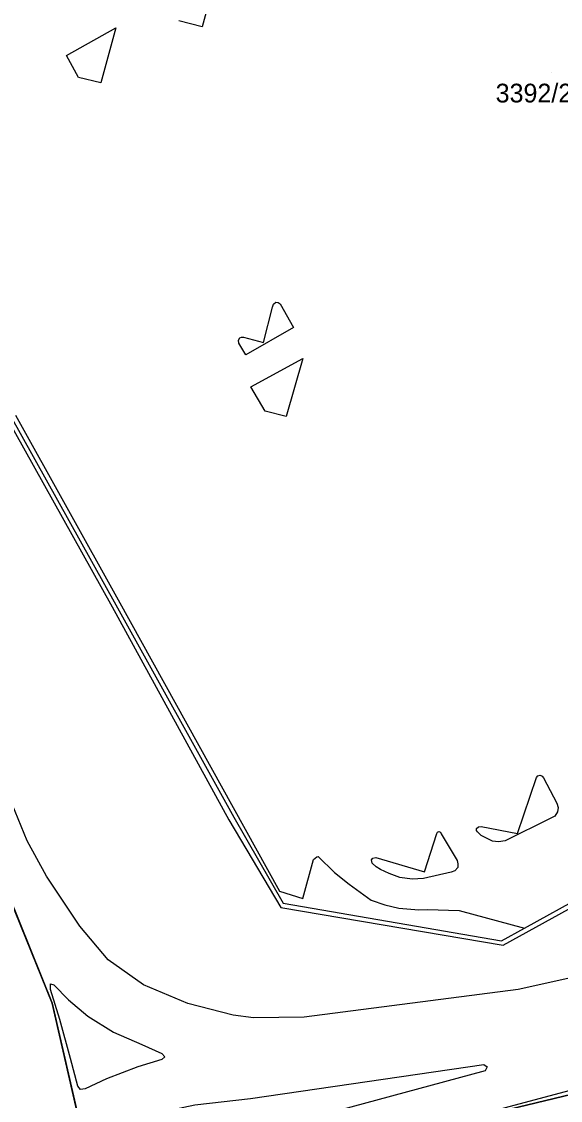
# Model space of a CAD drawing. Extents: x -262715 to -259381, y -1237238 to -1231182.
# Drawn here: x -261599.2 to -261541.7, y -1236472.9 to -1236357.8 of the extents above; entities that cross this region are included whole.
import ezdxf

# ---------------------------------------------------------------- set-up
doc = ezdxf.new("R2010")
doc.units = 0
for name, color, linetype in [('body_kn', 7, 'Continuous'), ('kladpar_druhypozemkov', 7, 'Continuous'), ('kladpar_hranice', 7, 'Continuous'), ('kladpar_parcelnecisla', 7, 'Continuous'), ('kladpar_plochy', 7, 'Continuous'), ('zappar_hrandruhpozemk', 7, 'Continuous')]:
    doc.layers.add(name, color=color, linetype=linetype)

msp = doc.modelspace()

# ---------------------------------------------------------------- linework, layer by layer
at = {"layer": 'body_kn'}
for p, q in [((-261589.15, -1236358.51), (-261589.15, -1236358.51)), ((-261579.93, -1236358.4), (-261579.93, -1236358.4)), ((-261594.41, -1236361.45), (-261594.41, -1236361.45)), ((-261593.16, -1236363.8), (-261593.16, -1236363.8)), ((-261593.16, -1236363.8), (-261593.16, -1236363.8)), ((-261590.77, -1236364.36), (-261590.77, -1236364.36)), ((-261572.31, -1236387.98), (-261572.31, -1236387.98)), ((-261572.06, -1236387.79), (-261572.06, -1236387.79)), ((-261571.83, -1236387.82), (-261571.83, -1236387.82)), ((-261571.6, -1236387.95), (-261571.6, -1236387.95)), ((-261572.42, -1236388.3), (-261572.42, -1236388.3)), ((-261570.19, -1236390.49), (-261570.19, -1236390.49)), ((-261576.05, -1236391.83), (-261576.05, -1236391.83)), ((-261576.01, -1236392.17), (-261576.01, -1236392.17)), ((-261575.92, -1236391.58), (-261575.92, -1236391.58)), ((-261575.74, -1236391.52), (-261575.74, -1236391.52)), ((-261575.74, -1236391.52), (-261575.74, -1236391.52)), ((-261575.54, -1236391.52), (-261575.54, -1236391.52)), ((-261573.4, -1236392.09), (-261573.4, -1236392.09)), ((-261575.26, -1236393.38), (-261575.26, -1236393.38)), ((-261569.2, -1236393.8), (-261569.2, -1236393.8)), ((-261574.75, -1236396.81), (-261574.75, -1236396.81)), ((-261573.21, -1236399.42), (-261573.21, -1236399.42)), ((-261570.96, -1236399.96), (-261570.96, -1236399.96)), ((-261570.96, -1236399.96), (-261570.96, -1236399.96)), ((-261589.16, -1236420.08), (-261589.16, -1236420.08)), ((-261588.91, -1236419.54), (-261588.91, -1236419.54)), ((-261589.56, -1236420.3), (-261589.56, -1236420.3)), ((-261544.25, -1236438.51), (-261544.25, -1236438.51)), ((-261544.09, -1236438.32), (-261544.09, -1236438.32)), ((-261543.85, -1236438.25), (-261543.85, -1236438.25)), ((-261543.63, -1236438.36), (-261543.63, -1236438.36)), ((-261543.49, -1236438.54), (-261543.49, -1236438.54)), ((-261542.06, -1236441.25), (-261542.06, -1236441.25)), ((-261542.06, -1236441.25), (-261542.06, -1236441.25)), ((-261541.93, -1236441.68), (-261541.93, -1236441.68)), ((-261577.1, -1236443), (-261577.1, -1236443)), ((-261576.54, -1236442.73), (-261576.54, -1236442.73)), ((-261542.72, -1236442.84), (-261542.72, -1236442.84)), ((-261542.29, -1236442.61), (-261542.29, -1236442.61)), ((-261541.99, -1236442.17), (-261541.99, -1236442.17)), ((-261554.81, -1236444.32), (-261554.81, -1236444.32)), ((-261554.67, -1236444.24), (-261554.67, -1236444.24)), ((-261554.5, -1236444.34), (-261554.5, -1236444.34)), ((-261550.64, -1236443.94), (-261550.64, -1236443.94)), ((-261550.63, -1236444.14), (-261550.63, -1236444.14)), ((-261550.55, -1236444.29), (-261550.55, -1236444.29)), ((-261550.42, -1236443.77), (-261550.42, -1236443.77)), ((-261550.14, -1236443.74), (-261550.14, -1236443.74)), ((-261598.61, -1236445.24), (-261598.61, -1236445.24)), ((-261554.88, -1236444.48), (-261554.88, -1236444.48)), ((-261554.42, -1236444.49), (-261554.42, -1236444.49)), ((-261550.13, -1236444.67), (-261550.13, -1236444.67)), ((-261548.94, -1236445.27), (-261548.94, -1236445.27)), ((-261548.31, -1236445.37), (-261548.31, -1236445.37)), ((-261547.59, -1236445.26), (-261547.59, -1236445.26)), ((-261546.28, -1236444.47), (-261546.28, -1236444.47)), ((-261568.04, -1236447.23), (-261568.04, -1236447.23)), ((-261567.69, -1236446.95), (-261567.69, -1236446.95)), ((-261567.54, -1236446.91), (-261567.54, -1236446.91)), ((-261561.86, -1236447.29), (-261561.86, -1236447.29)), ((-261561.77, -1236447.63), (-261561.77, -1236447.63)), ((-261561.7, -1236447.1), (-261561.7, -1236447.1)), ((-261561.41, -1236447.02), (-261561.41, -1236447.02)), ((-261552.72, -1236447.35), (-261552.72, -1236447.35)), ((-261552.72, -1236447.35), (-261552.72, -1236447.35)), ((-261552.62, -1236447.71), (-261552.62, -1236447.71)), ((-261565.81, -1236448.62), (-261565.81, -1236448.62)), ((-261561.36, -1236448.02), (-261561.36, -1236448.02)), ((-261560.89, -1236448.3), (-261560.89, -1236448.3)), ((-261559.97, -1236448.75), (-261559.97, -1236448.75)), ((-261556.21, -1236448.57), (-261556.21, -1236448.57)), ((-261553.34, -1236448.6), (-261553.34, -1236448.6)), ((-261552.95, -1236448.44), (-261552.95, -1236448.44)), ((-261552.65, -1236448.11), (-261552.65, -1236448.11)), ((-261596.56, -1236449.01), (-261596.56, -1236449.01)), ((-261564.24, -1236449.87), (-261564.24, -1236449.87)), ((-261558.84, -1236449.18), (-261558.84, -1236449.18)), ((-261557.52, -1236449.35), (-261557.52, -1236449.35)), ((-261556.29, -1236449.28), (-261556.29, -1236449.28)), ((-261571.68, -1236450.61), (-261571.68, -1236450.61)), ((-261571.55, -1236452.38), (-261571.55, -1236452.38)), ((-261571.29, -1236451.91), (-261571.29, -1236451.91)), ((-261569.19, -1236451.42), (-261569.19, -1236451.42)), ((-261561.89, -1236451.58), (-261561.89, -1236451.58)), ((-261560.43, -1236452.09), (-261560.43, -1236452.09)), ((-261558.93, -1236452.45), (-261558.93, -1236452.45)), ((-261556.79, -1236452.62), (-261556.79, -1236452.62)), ((-261555.86, -1236452.57), (-261555.86, -1236452.57)), ((-261552.51, -1236452.69), (-261552.51, -1236452.69)), ((-261593.01, -1236454.37), (-261593.01, -1236454.37)), ((-261545.53, -1236454.58), (-261545.53, -1236454.58)), ((-261545.53, -1236454.58), (-261545.53, -1236454.58)), ((-261547.96, -1236455.93), (-261547.96, -1236455.93)), ((-261547.79, -1236456.37), (-261547.79, -1236456.37)), ((-261589.97, -1236457.95), (-261589.97, -1236457.95)), ((-261596.14, -1236460.5), (-261596.14, -1236460.5)), ((-261596.14, -1236461.11), (-261596.14, -1236461.11)), ((-261595.79, -1236460.6), (-261595.79, -1236460.6)), ((-261586.2, -1236460.61), (-261586.2, -1236460.61)), ((-261546.18, -1236461.1), (-261546.18, -1236461.1)), ((-261595.94, -1236462.59), (-261595.94, -1236462.59)), ((-261594.2, -1236462.21), (-261594.2, -1236462.21)), ((-261581.47, -1236462.61), (-261581.47, -1236462.61)), ((-261576.62, -1236463.85), (-261576.62, -1236463.85)), ((-261595.15, -1236464.3), (-261595.15, -1236464.3)), ((-261592.14, -1236463.97), (-261592.14, -1236463.97)), ((-261574.46, -1236464.12), (-261574.46, -1236464.12)), ((-261569.04, -1236464.07), (-261569.04, -1236464.07)), ((-261589.4, -1236465.66), (-261589.4, -1236465.66)), ((-261586.39, -1236466.97), (-261586.39, -1236466.97)), ((-261594.01, -1236468.47), (-261594.01, -1236468.47)), ((-261584.26, -1236467.93), (-261584.26, -1236467.93)), ((-261584.26, -1236468.57), (-261584.26, -1236468.57)), ((-261583.92, -1236468.31), (-261583.92, -1236468.31)), ((-261586.82, -1236469.38), (-261586.82, -1236469.38)), ((-261586.82, -1236469.38), (-261586.82, -1236469.38)), ((-261549.86, -1236469.11), (-261549.86, -1236469.11)), ((-261549.52, -1236469.36), (-261549.52, -1236469.36)), ((-261549.52, -1236469.36), (-261549.52, -1236469.36)), ((-261590.16, -1236470.65), (-261590.16, -1236470.65)), ((-261549.73, -1236469.79), (-261549.73, -1236469.79)), ((-261593.2, -1236471.43), (-261593.2, -1236471.43)), ((-261592.93, -1236471.8), (-261592.93, -1236471.8)), ((-261592.43, -1236471.7), (-261592.43, -1236471.7)), ((-261574.78, -1236472.73), (-261574.78, -1236472.73))]:
    msp.add_line(p, q, dxfattribs=at)
at = {"layer": 'kladpar_druhypozemkov'}
msp.add_line((-261542.6, -1236363.28), (-261542.6, -1236363.28), dxfattribs=at)
at = {"layer": 'kladpar_hranice'}
for points in [[(-261700.65, -1236256.54), (-261695.71, -1236265.87), (-261690.88, -1236274.99), (-261690.78, -1236275.18), (-261685.79, -1236284.68), (-261682.11, -1236291.68), (-261680.96, -1236294.05), (-261678.58, -1236298.94), (-261674.41, -1236307.53), (-261669.93, -1236316.75), (-261669.56, -1236317.51), (-261664.03, -1236328.88), (-261656.52, -1236343.65), (-261643.39, -1236367.05), (-261642.58, -1236368.52), (-261637.27, -1236378.15), (-261632.39, -1236387), (-261631.95, -1236387.8), (-261627.36, -1236396.11), (-261610.66, -1236426.41), (-261595.94, -1236462.59), (-261586.92, -1236502.02), (-261585.57, -1236521.6)], [(-261454.72, -1236285.01), (-261454, -1236308), (-261451.08, -1236309.46), (-261443.67, -1236313.17), (-261442, -1236314), (-261509.97, -1236455.23), (-261530.96, -1236469.99), (-261557.6, -1236476.42), (-261573.11, -1236480.17), (-261579, -1236484.41), (-261582.72, -1236490.33), (-261583.9, -1236497.26), (-261583.08, -1236501.13), (-261581.99, -1236506.33), (-261582.41, -1236508.13), (-261585.57, -1236521.6), (-261586.92, -1236502.02), (-261595.94, -1236462.59), (-261610.66, -1236426.41), (-261627.36, -1236396.11), (-261631.95, -1236387.8), (-261632.39, -1236387)], [(-261509.97, -1236455.23), (-261529.85, -1236496.56), (-261532.13, -1236501.3), (-261539.01, -1236515.59), (-261553.39, -1236545.48), (-261581.51, -1236525.81), (-261585.47, -1236523.04), (-261585.57, -1236521.6), (-261582.41, -1236508.13), (-261581.99, -1236506.33), (-261583.08, -1236501.13), (-261583.9, -1236497.26), (-261582.72, -1236490.33), (-261579, -1236484.41), (-261573.11, -1236480.17), (-261557.6, -1236476.42), (-261530.96, -1236469.99), (-261509.97, -1236455.23)]]:
    msp.add_lwpolyline(points, dxfattribs=at)
at = {"layer": 'kladpar_plochy'}
for p, q in [((-261610.66, -1236426.41), (-261595.94, -1236462.59)), ((-261595.94, -1236462.59), (-261586.92, -1236502.02))]:
    msp.add_line(p, q, dxfattribs=at)
msp.add_lwpolyline([(-261442, -1236314), (-261509.97, -1236455.23), (-261530.96, -1236469.99), (-261557.6, -1236476.42), (-261573.11, -1236480.17), (-261579, -1236484.41), (-261582.72, -1236490.33), (-261583.9, -1236497.26), (-261583.08, -1236501.13), (-261581.99, -1236506.33), (-261582.41, -1236508.13), (-261585.57, -1236521.6), (-261586.92, -1236502.02), (-261595.94, -1236462.59), (-261610.66, -1236426.41), (-261627.36, -1236396.11), (-261631.95, -1236387.8), (-261632.39, -1236387), (-261631.3, -1236384.78), (-261619.11, -1236359.96), (-261618.79, -1236359.31), (-261617.59, -1236356.86)], dxfattribs=at)
msp.add_lwpolyline([(-261509.97, -1236455.23), (-261529.85, -1236496.56), (-261532.13, -1236501.3), (-261539.01, -1236515.59), (-261553.39, -1236545.48), (-261581.51, -1236525.81), (-261585.47, -1236523.04), (-261585.57, -1236521.6), (-261582.41, -1236508.13), (-261581.99, -1236506.33), (-261583.08, -1236501.13), (-261583.9, -1236497.26), (-261582.72, -1236490.33), (-261579, -1236484.41), (-261573.11, -1236480.17), (-261557.6, -1236476.42), (-261530.96, -1236469.99)], close=True, dxfattribs=at)
at = {"layer": 'zappar_hrandruhpozemk'}
for p, q in [((-261578.25, -1236352.12), (-261579.93, -1236358.4)), ((-261579.93, -1236358.4), (-261582.43, -1236357.77)), ((-261589.15, -1236358.51), (-261590.77, -1236364.36)), ((-261590.77, -1236364.36), (-261593.16, -1236363.8)), ((-261573.4, -1236392.09), (-261572.42, -1236388.3)), ((-261569.2, -1236393.8), (-261570.96, -1236399.96)), ((-261598.61, -1236445.24), (-261601.5, -1236438.2)), ((-261546.28, -1236444.47), (-261544.25, -1236438.51)), ((-261577.1, -1236443), (-261571.55, -1236452.38)), ((-261545.53, -1236454.58), (-261525, -1236443.19)), ((-261547.79, -1236456.37), (-261524.54, -1236443.55)), ((-261556.21, -1236448.57), (-261554.88, -1236444.48)), ((-261569.19, -1236451.42), (-261568.04, -1236447.23)), ((-261571.68, -1236450.61), (-261569.19, -1236451.42)), ((-261571.55, -1236452.38), (-261547.79, -1236456.37)), ((-261558.93, -1236452.45), (-261556.79, -1236452.62)), ((-261556.79, -1236452.62), (-261555.86, -1236452.57)), ((-261555.86, -1236452.57), (-261552.51, -1236452.69)), ((-261552.51, -1236452.69), (-261545.53, -1236454.58)), ((-261546.18, -1236461.1), (-261569.04, -1236464.07)), ((-261592.14, -1236463.97), (-261589.4, -1236465.66)), ((-261574.78, -1236472.73), (-261549.86, -1236469.11)), ((-261549.86, -1236469.11), (-261549.52, -1236469.36))]:
    msp.add_line(p, q, dxfattribs=at)
for points in [[(-261593.16, -1236363.8), (-261594.41, -1236361.45), (-261589.15, -1236358.51)], [(-261618.79, -1236359.31), (-261608.37, -1236377.84), (-261609.74, -1236382.78), (-261600.4, -1236399.9), (-261589.16, -1236420.08), (-261576.54, -1236442.73), (-261571.29, -1236451.91), (-261547.96, -1236455.93), (-261545.53, -1236454.58)], [(-261572.42, -1236388.3), (-261572.31, -1236387.98), (-261572.06, -1236387.79), (-261571.83, -1236387.82), (-261571.6, -1236387.95), (-261570.19, -1236390.49), (-261575.26, -1236393.38), (-261576.01, -1236392.17), (-261576.05, -1236391.83), (-261575.92, -1236391.58), (-261575.74, -1236391.52)], [(-261575.74, -1236391.52), (-261575.54, -1236391.52), (-261573.4, -1236392.09)], [(-261570.96, -1236399.96), (-261573.21, -1236399.42), (-261574.75, -1236396.81), (-261569.2, -1236393.8)], [(-261601.09, -1236399.63), (-261589.56, -1236420.3), (-261577.1, -1236443)], [(-261599.87, -1236399.84), (-261588.91, -1236419.54), (-261571.68, -1236450.61)], [(-261510.63, -1236436.22), (-261515.19, -1236443.32), (-261520.7, -1236449.39), (-261526.43, -1236453.87), (-261532.65, -1236457.24), (-261540.26, -1236459.8), (-261546.18, -1236461.1)], [(-261544.25, -1236438.51), (-261544.09, -1236438.32), (-261543.85, -1236438.25), (-261543.63, -1236438.36), (-261543.49, -1236438.54), (-261542.06, -1236441.25)], [(-261542.06, -1236441.25), (-261541.93, -1236441.68), (-261541.99, -1236442.17), (-261542.29, -1236442.61), (-261542.72, -1236442.84), (-261547.59, -1236445.26), (-261548.31, -1236445.37), (-261548.94, -1236445.27), (-261550.13, -1236444.67), (-261550.55, -1236444.29), (-261550.63, -1236444.14), (-261550.64, -1236443.94), (-261550.42, -1236443.77), (-261550.14, -1236443.74), (-261546.28, -1236444.47)], [(-261554.88, -1236444.48), (-261554.81, -1236444.32), (-261554.67, -1236444.24), (-261554.5, -1236444.34), (-261554.42, -1236444.49), (-261552.72, -1236447.35)], [(-261569.04, -1236464.07), (-261574.46, -1236464.12), (-261576.62, -1236463.85), (-261581.47, -1236462.61), (-261586.2, -1236460.61), (-261589.97, -1236457.95), (-261593.01, -1236454.37), (-261596.56, -1236449.01), (-261598.61, -1236445.24)], [(-261568.04, -1236447.23), (-261567.69, -1236446.95), (-261567.54, -1236446.91), (-261565.81, -1236448.62), (-261564.24, -1236449.87), (-261561.89, -1236451.58), (-261560.43, -1236452.09), (-261558.93, -1236452.45)], [(-261552.72, -1236447.35), (-261552.62, -1236447.71), (-261552.65, -1236448.11), (-261552.95, -1236448.44), (-261553.34, -1236448.6), (-261556.29, -1236449.28), (-261557.52, -1236449.35), (-261558.84, -1236449.18), (-261559.97, -1236448.75), (-261560.89, -1236448.3), (-261561.36, -1236448.02), (-261561.77, -1236447.63), (-261561.86, -1236447.29), (-261561.7, -1236447.1), (-261561.41, -1236447.02), (-261556.21, -1236448.57)], [(-261586.82, -1236469.38), (-261590.16, -1236470.65), (-261592.43, -1236471.7), (-261592.93, -1236471.8), (-261593.2, -1236471.43), (-261594.01, -1236468.47), (-261595.15, -1236464.3), (-261596.14, -1236461.11), (-261596.14, -1236460.5), (-261595.79, -1236460.6), (-261594.2, -1236462.21), (-261592.14, -1236463.97)], [(-261589.4, -1236465.66), (-261586.39, -1236466.97), (-261584.26, -1236467.93), (-261583.92, -1236468.31), (-261584.26, -1236468.57), (-261586.82, -1236469.38)], [(-261549.52, -1236469.36), (-261549.73, -1236469.79), (-261574.05, -1236476.37), (-261584.33, -1236479.04), (-261589.12, -1236479.83), (-261590.36, -1236479.84), (-261591.16, -1236479.5), (-261591.55, -1236478.72), (-261591.29, -1236477.66), (-261590.14, -1236476.68), (-261587.45, -1236475.4), (-261583.57, -1236474.04), (-261580.72, -1236473.41), (-261574.78, -1236472.73)], [(-261533.7, -1236469.77), (-261537.57, -1236471.08), (-261557.6, -1236476.42)]]:
    msp.add_lwpolyline(points, dxfattribs=at)

# ---------------------------------------------------------------- texts
at = {"layer": 'kladpar_parcelnecisla'}
msp.add_text('3392/28', height=2, dxfattribs=at).set_placement((-261548.6, -1236366.47))

doc.saveas('drawing.dxf')
